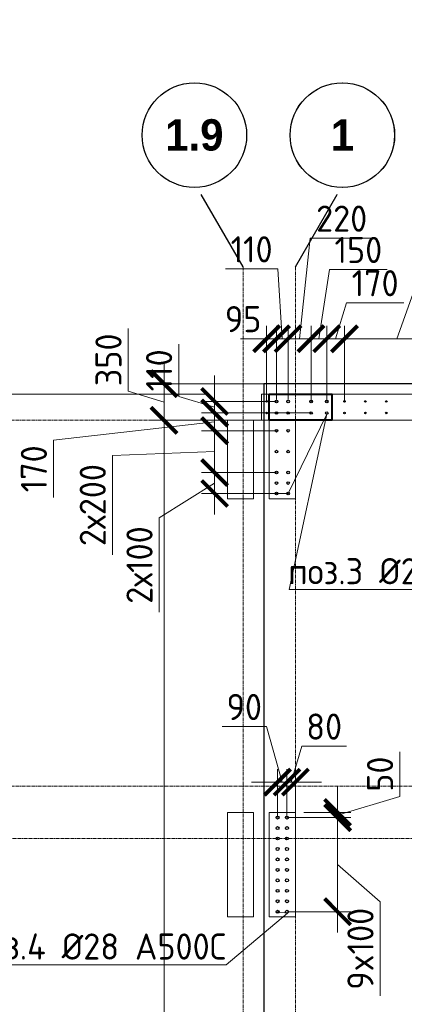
# Model space of a CAD drawing. Header units: millimetres. Extents: x -56135 to 1694203, y -446411 to -23139.
# Tile 269 of 311: x 958121 to 961801, y -67056 to -57638. Entities that reach past the tile are written whole.
import ezdxf
from ezdxf import colors
from ezdxf.entities.mleader import LeaderData, LeaderLine
from ezdxf.math import Vec2, Vec3

# ---------------------------------------------------------------- set-up
doc = ezdxf.new("R2010")
doc.units = ezdxf.units.MM
for name, pattern in [('01 Штриховая _4 мм_', [6, 3.5, -2.5]), ('______5', [1100, 800, -100, 100, -100]), ('HIDDEN2', [4.7625, 3.175, -1.5875]), ('осевая', [50.8, 31.75, -6.35, 6.35, -6.35])]:
    doc.linetypes.add(name, pattern=pattern)
for name, color, linetype, lineweight in [('0 Фундамент', 5, 'Continuous', 30), ('1 Стены', 3, 'Continuous', 30), ('Оси', 40, '______5', 18), ('подоснова', 151, 'Continuous', 5), ('РАЗМЕРЫ', 1, 'Continuous', 9), ('СТЕНЫ', 3, 'Continuous', 30)]:
    doc.layers.add(name, color=color, linetype=linetype, lineweight=lineweight)
doc.styles.add('Century Gothic', font='GOTHIC.TTF')
doc.styles.add('GOST-2.304_Type-B', font='GOST_Common.ttf')
doc.dimstyles.new('СПДС', dxfattribs={"dimscale": 100, "dimtxt": 2.5, "dimasz": 2.5, "dimexe": 1.25, "dimexo": 0, "dimtad": 1, "dimdec": 0, "dimtxsty": 'GOST-2.304_Type-B', "dimblk": 'ARCHTICK', "dimcen": 2.5, "dimdle": 2, "dimadec": 0, "dimazin": 2, "dimtfac": 0.75, "dimtdec": 0, "dimtmove": 1, "dimatfit": 3, "dimfxl": 1, "dimtolj": 1, "dimarcsym": 1})

# ---------------------------------------------------------------- blocks, each defined once
blk = doc.blocks.new('NSY101')
at = {"color": 0, "linetype": 'ByBlock', "lineweight": -2}
blk.add_circle((0, 0), 50, dxfattribs=at)
blk = doc.blocks.new('оси 2.2-2.3')
at = {"layer": 'Оси', "color": 16, "linetype": '______5', "lineweight": 0, "transparency": 33554687}
for p, q in [((473954.9, -105027.5), (473518.8, -104272.1)), ((474454.9, -105027.5), (474891.1, -104272.1))]:
    blk.add_line(p, q, dxfattribs=at)
at = {"layer": 'Оси', "color": 16, "linetype": 'осевая', "lineweight": 0, "transparency": 33554687}
for p, q in [((473954.9, -105027.5), (473954.9, -134138.1)), ((474454.9, -105027.5), (474454.9, -134138.1)), ((468076.3, -106495.4), (524372.9, -106495.4)), ((468076.3, -109995.4), (524372.9, -109995.4)), ((468653.8, -110495.4), (523696.4, -110495.4))]:
    blk.add_line(p, q, dxfattribs=at)
at = {"layer": 'Оси', "color": 16, "linetype": 'Continuous', "lineweight": 25, "transparency": 33554687, "xscale": 9.999999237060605, "yscale": 9.999999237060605, "zscale": 9.999999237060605}
for p in [(473488.8, -103767.9), (474904.4, -103767.9)]:
    blk.add_blockref('NSY101', p, dxfattribs=at)
at = {"layer": 'Оси', "color": 16, "linetype": 'Continuous', "lineweight": 25, "transparency": 33554687, "char_height": 300, "attachment_point": 5, "style": 'Century Gothic'}
for s, insert, width in [('\\A1;{\\fCentury Gothic|i0|b1;\\H300.000000;\\W1.000000;\\C16;1.9}\\P', (473488.8, -103767.9), 735), ('\\A1;{\\fCentury Gothic|i0|b1;\\H300.000000;\\W1.000000;\\C16;1}\\P', (474904.4, -103767.9), 385)]:
    blk.add_mtext(s, dxfattribs=dict(at, insert=insert, width=width))
blk = doc.blocks.new('_ArchTick')
at = {"color": 0, "linetype": 'ByBlock', "const_width": 0.15}
blk.add_lwpolyline([(-0.5, -0.5), (0.5, 0.5)], dxfattribs=at)
blk = doc.blocks.new('*D1770')
at = {"layer": 'DEFPOINTS', "color": 0, "transparency": 16777216}
for p in [(959501.7, -61470), (960758.3, -61470), (960826.5, -83370)]:
    blk.add_point(p, dxfattribs=at)
at = {"layer": 'РАЗМЕРЫ', "color": 0, "lineweight": -2, "transparency": 16777216}
for p, q in [((959501.7, -83570), (959501.7, -61270)), ((960758.3, -61470), (959376.7, -61470)), ((960826.5, -83370), (959376.7, -83370))]:
    blk.add_line(p, q, dxfattribs=at)
at = {"layer": 'РАЗМЕРЫ', "color": 0, "lineweight": -2, "transparency": 16777216, "xscale": 250, "yscale": 250, "zscale": 250}
for p, rotation in [((959501.7, -61470), 90), ((959501.7, -83370), 270)]:
    blk.add_blockref('_ArchTick', p, dxfattribs=dict(at, rotation=rotation))
at = {"layer": 'РАЗМЕРЫ', "color": 0, "transparency": 16777216, "insert": (959314.2, -72420), "char_height": 250, "attachment_point": 5, "rotation": 90, "style": 'GOST-2.304_Type-B'}
blk.add_mtext('\\A1;21900', dxfattribs=at)
blk = doc.blocks.new('*D1771')
at = {"layer": 'DEFPOINTS', "color": 0, "transparency": 16777216}
for p in [(959501.7, -61120), (960575, -61120), (960758.3, -61470)]:
    blk.add_point(p, dxfattribs=at)
at = {"layer": 'РАЗМЕРЫ', "color": 0, "lineweight": -2, "transparency": 16777216}
for p, q in [((959158, -61191.9), (959158, -60591.9)), ((959501.7, -61670), (959501.7, -60920)), ((959501.7, -61295), (959158, -61191.9)), ((960575, -61120), (959376.7, -61120)), ((960758.3, -61470), (959376.7, -61470))]:
    blk.add_line(p, q, dxfattribs=at)
at = {"layer": 'РАЗМЕРЫ', "color": 0, "lineweight": -2, "transparency": 16777216, "xscale": 250, "yscale": 250, "zscale": 250}
for p, rotation in [((959501.7, -61120), 90), ((959501.7, -61470), 270)]:
    blk.add_blockref('_ArchTick', p, dxfattribs=dict(at, rotation=rotation))
at = {"layer": 'РАЗМЕРЫ', "color": 0, "transparency": 16777216, "insert": (958970.5, -60891.9), "char_height": 250, "attachment_point": 5, "rotation": 90, "style": 'GOST-2.304_Type-B'}
blk.add_mtext('\\A1;350', dxfattribs=at)
blk = doc.blocks.new('стены тп')
at = {"layer": '1 Стены', "color": 252, "linetype": 'HIDDEN2', "lineweight": 0, "true_color": 0x939598}
for p, q in [((909390.6, -187275.6), (862265.6, -187275.6)), ((862265.6, -187525.6), (862265.6, -187275.6)), ((862265.6, -187525.6), (862340.6, -187525.6)), ((862340.6, -187525.6), (862340.6, -188275.6)), ((862590.6, -188275.6), (862590.6, -187525.6)), ((862590.6, -187525.6), (889390.4, -187525.6)), ((862340.6, -188275.6), (862590.6, -188275.6)), ((862590.6, -191275.6), (862340.6, -191275.6)), ((862340.6, -191275.6), (862340.6, -192275.6)), ((862590.6, -192275.6), (862590.6, -191275.6)), ((862340.6, -192275.6), (862590.6, -192275.6))]:
    blk.add_line(p, q, dxfattribs=at)
blk = doc.blocks.new('*D1633')
at = {"layer": 'DEFPOINTS', "color": 0, "transparency": 16777216}
for p in [(960688.4, -60689.9), (960688.4, -61270, -360), (960908, -61289.9)]:
    blk.add_point(p, dxfattribs=at)
at = {"layer": 'РАЗМЕРЫ', "color": 0, "lineweight": -2, "transparency": 16777216}
for p, q in [((960798.2, -60689.9), (960901.3, -59728.8)), ((960901.3, -59728.8), (961501.3, -59728.8)), ((960688.4, -61270), (960688.4, -60564.9)), ((960908, -61289.9), (960908, -60564.9)), ((961108, -60689.9), (960488.4, -60689.9))]:
    blk.add_line(p, q, dxfattribs=at)
at = {"layer": 'РАЗМЕРЫ', "color": 0, "lineweight": -2, "transparency": 16777216, "xscale": 250, "yscale": 250, "zscale": 250, "rotation": 180}
blk.add_blockref('_ArchTick', (960688.4, -60689.9), dxfattribs=at)
at = {"layer": 'РАЗМЕРЫ', "color": 0, "lineweight": -2, "transparency": 16777216, "xscale": 250, "yscale": 250, "zscale": 250}
blk.add_blockref('_ArchTick', (960908, -60689.9), dxfattribs=at)
at = {"layer": 'РАЗМЕРЫ', "color": 0, "transparency": 16777216, "insert": (961201.3, -59541.3), "char_height": 250, "attachment_point": 5, "style": 'GOST-2.304_Type-B'}
blk.add_mtext('\\A1;220', dxfattribs=at)
blk = doc.blocks.new('*D1634')
at = {"layer": 'DEFPOINTS', "color": 0, "transparency": 16777216}
for p in [(960577.9, -60689.9), (960577.9, -61270, -360), (960688.4, -61270, -360)]:
    blk.add_point(p, dxfattribs=at)
at = {"layer": 'РАЗМЕРЫ', "color": 0, "lineweight": -2, "transparency": 16777216}
for p, q in [((960589.8, -60022.1), (960089.8, -60022.1)), ((960633.2, -60689.9), (960589.8, -60022.1)), ((960577.9, -61270), (960577.9, -60564.9)), ((960688.4, -61270), (960688.4, -60564.9)), ((960577.9, -60689.9), (960327.9, -60689.9)), ((960688.4, -60689.9), (960577.9, -60689.9)), ((960688.4, -60689.9), (960577.9, -60689.9)), ((960688.4, -60689.9), (960938.4, -60689.9))]:
    blk.add_line(p, q, dxfattribs=at)
at = {"layer": 'РАЗМЕРЫ', "color": 0, "lineweight": -2, "transparency": 16777216, "xscale": 250, "yscale": 250, "zscale": 250}
blk.add_blockref('_ArchTick', (960577.9, -60689.9), dxfattribs=at)
at = {"layer": 'РАЗМЕРЫ', "color": 0, "lineweight": -2, "transparency": 16777216, "xscale": 250, "yscale": 250, "zscale": 250, "rotation": 180}
blk.add_blockref('_ArchTick', (960688.4, -60689.9), dxfattribs=at)
at = {"layer": 'РАЗМЕРЫ', "color": 0, "transparency": 16777216, "insert": (960339.8, -59834.6), "char_height": 250, "attachment_point": 5, "style": 'GOST-2.304_Type-B'}
blk.add_mtext('\\A1;110', dxfattribs=at)
blk = doc.blocks.new('*D1948')
at = {"layer": 'DEFPOINTS', "color": 0, "transparency": 16777216}
for p in [(960483.4, -60689.9), (960483.4, -61289.1), (960577.9, -61270, -360)]:
    blk.add_point(p, dxfattribs=at)
at = {"layer": 'РАЗМЕРЫ', "color": 0, "lineweight": -2, "transparency": 16777216}
for p, q in [((960483.4, -61289.1), (960483.4, -60564.9)), ((960577.9, -61270), (960577.9, -60564.9)), ((960483.4, -60689.9), (960233.4, -60689.9)), ((960577.9, -60689.9), (960483.4, -60689.9)), ((960577.9, -60689.9), (960827.9, -60689.9))]:
    blk.add_line(p, q, dxfattribs=at)
at = {"layer": 'РАЗМЕРЫ', "color": 0, "lineweight": -2, "transparency": 16777216, "xscale": 250, "yscale": 250, "zscale": 250}
blk.add_blockref('_ArchTick', (960483.4, -60689.9), dxfattribs=at)
at = {"layer": 'РАЗМЕРЫ', "color": 0, "lineweight": -2, "transparency": 16777216, "xscale": 250, "yscale": 250, "zscale": 250, "rotation": 180}
blk.add_blockref('_ArchTick', (960577.9, -60689.9), dxfattribs=at)
at = {"layer": 'РАЗМЕРЫ', "color": 0, "transparency": 16777216, "insert": (960258.2, -60502.4), "char_height": 250, "attachment_point": 5, "style": 'GOST-2.304_Type-B'}
blk.add_mtext('\\A1;95', dxfattribs=at)
blk = doc.blocks.new('*D1628')
at = {"layer": 'DEFPOINTS', "color": 0, "transparency": 16777216}
for p in [(960683.2, -65270), (961162.4, -65270), (960683.2, -66170)]:
    blk.add_point(p, dxfattribs=at)
at = {"layer": 'РАЗМЕРЫ', "color": 0, "lineweight": -2, "transparency": 16777216}
for p, q in [((961162.4, -66370), (961162.4, -65070)), ((960683.2, -65270), (961287.4, -65270)), ((961162.4, -65720), (961568.7, -66074.7)), ((961568.7, -66074.7), (961568.7, -66974.7)), ((960683.2, -66170), (961287.4, -66170))]:
    blk.add_line(p, q, dxfattribs=at)
at = {"layer": 'РАЗМЕРЫ', "color": 0, "lineweight": -2, "transparency": 16777216, "xscale": 250, "yscale": 250, "zscale": 250}
for p, rotation in [((961162.4, -65270), 90), ((961162.4, -66170), 270)]:
    blk.add_blockref('_ArchTick', p, dxfattribs=dict(at, rotation=rotation))
at = {"layer": 'РАЗМЕРЫ', "color": 0, "transparency": 16777216, "insert": (961381.2, -66524.7), "char_height": 250, "attachment_point": 5, "rotation": 90, "style": 'GOST-2.304_Type-B'}
blk.add_mtext('\\A1;9x100', dxfattribs=at)
blk = doc.blocks.new('*D1629')
at = {"layer": 'DEFPOINTS', "color": 0, "transparency": 16777216}
for p in [(960838.1, -65220), (961162.4, -65220), (960838.1, -65270)]:
    blk.add_point(p, dxfattribs=at)
at = {"layer": 'РАЗМЕРЫ', "color": 0, "lineweight": -2, "transparency": 16777216}
for p, q in [((961756.2, -65066.9), (961756.2, -64641.9)), ((961162.4, -65220), (961162.4, -64970)), ((961162.4, -65245), (961756.2, -65066.9)), ((960838.1, -65220), (961287.4, -65220)), ((961162.4, -65270), (961162.4, -65220)), ((961162.4, -65270), (961162.4, -65220)), ((960838.1, -65270), (961287.4, -65270)), ((961162.4, -65270), (961162.4, -65520))]:
    blk.add_line(p, q, dxfattribs=at)
at = {"layer": 'РАЗМЕРЫ', "color": 0, "lineweight": -2, "transparency": 16777216, "xscale": 250, "yscale": 250, "zscale": 250}
for p, rotation in [((961162.4, -65220), 270), ((961162.4, -65270), 90)]:
    blk.add_blockref('_ArchTick', p, dxfattribs=dict(at, rotation=rotation))
at = {"layer": 'РАЗМЕРЫ', "color": 0, "transparency": 16777216, "insert": (961568.7, -64854.4), "char_height": 250, "attachment_point": 5, "rotation": 90, "style": 'GOST-2.304_Type-B'}
blk.add_mtext('\\A1;50', dxfattribs=at)
blk = doc.blocks.new('*D1630')
at = {"layer": 'DEFPOINTS', "color": 0, "transparency": 16777216}
for p in [(960678.2, -64930.8), (960758.2, -65241.6), (960678.2, -65270)]:
    blk.add_point(p, dxfattribs=at)
at = {"layer": 'РАЗМЕРЫ', "color": 0, "lineweight": -2, "transparency": 16777216}
for p, q in [((960718.2, -64930.8), (960821.3, -64587.1)), ((960821.3, -64587.1), (961246.3, -64587.1)), ((960678.2, -65270), (960678.2, -64805.8)), ((960758.2, -65241.6), (960758.2, -64805.8)), ((960678.2, -64930.8), (960428.2, -64930.8)), ((960758.2, -64930.8), (960678.2, -64930.8)), ((960758.2, -64930.8), (960678.2, -64930.8)), ((960758.2, -64930.8), (961008.2, -64930.8))]:
    blk.add_line(p, q, dxfattribs=at)
at = {"layer": 'РАЗМЕРЫ', "color": 0, "lineweight": -2, "transparency": 16777216, "xscale": 250, "yscale": 250, "zscale": 250}
blk.add_blockref('_ArchTick', (960678.2, -64930.8), dxfattribs=at)
at = {"layer": 'РАЗМЕРЫ', "color": 0, "lineweight": -2, "transparency": 16777216, "xscale": 250, "yscale": 250, "zscale": 250, "rotation": 180}
blk.add_blockref('_ArchTick', (960758.2, -64930.8), dxfattribs=at)
at = {"layer": 'РАЗМЕРЫ', "color": 0, "transparency": 16777216, "insert": (961033.8, -64399.6), "char_height": 250, "attachment_point": 5, "style": 'GOST-2.304_Type-B'}
blk.add_mtext('\\A1;80', dxfattribs=at)
blk = doc.blocks.new('*D1631')
at = {"layer": 'DEFPOINTS', "color": 0, "transparency": 16777216}
for p in [(960588.2, -64930.8), (960678.2, -65220), (960588.2, -65270)]:
    blk.add_point(p, dxfattribs=at)
at = {"layer": 'РАЗМЕРЫ', "color": 0, "lineweight": -2, "transparency": 16777216}
for p, q in [((960481.8, -64399.6), (960056.8, -64399.6)), ((960633.2, -64930.8), (960481.8, -64399.6)), ((960588.2, -65270), (960588.2, -64805.8)), ((960678.2, -65220), (960678.2, -64805.8)), ((960588.2, -64930.8), (960338.2, -64930.8)), ((960678.2, -64930.8), (960588.2, -64930.8)), ((960678.2, -64930.8), (960588.2, -64930.8)), ((960678.2, -64930.8), (960928.2, -64930.8))]:
    blk.add_line(p, q, dxfattribs=at)
at = {"layer": 'РАЗМЕРЫ', "color": 0, "lineweight": -2, "transparency": 16777216, "xscale": 250, "yscale": 250, "zscale": 250}
blk.add_blockref('_ArchTick', (960588.2, -64930.8), dxfattribs=at)
at = {"layer": 'РАЗМЕРЫ', "color": 0, "lineweight": -2, "transparency": 16777216, "xscale": 250, "yscale": 250, "zscale": 250, "rotation": 180}
blk.add_blockref('_ArchTick', (960678.2, -64930.8), dxfattribs=at)
at = {"layer": 'РАЗМЕРЫ', "color": 0, "transparency": 16777216, "insert": (960269.3, -64212.1), "char_height": 250, "attachment_point": 5, "style": 'GOST-2.304_Type-B'}
blk.add_mtext('\\A1;90', dxfattribs=at)
blk = doc.blocks.new('_None')
blk = doc.blocks.new('*D1989')
at = {"layer": 'DEFPOINTS', "color": 0, "transparency": 16777216}
for p in [(961228.3, -60689.9), (961228.3, -61289.4, -720), (964828.1, -61289.6, -720)]:
    blk.add_point(p, dxfattribs=at)
at = {"layer": 'РАЗМЕРЫ', "color": 0, "lineweight": -2, "transparency": 16777216}
for p, q in [((961228.3, -61289.4), (961228.3, -60564.9)), ((964828.1, -61289.6), (964828.1, -60564.9)), ((965028.1, -60689.9), (961028.3, -60689.9))]:
    blk.add_line(p, q, dxfattribs=at)
at = {"layer": 'РАЗМЕРЫ', "color": 0, "lineweight": -2, "transparency": 16777216, "xscale": 250, "yscale": 250, "zscale": 250, "rotation": 180}
blk.add_blockref('_ArchTick', (961228.3, -60689.9), dxfattribs=at)
at = {"layer": 'РАЗМЕРЫ', "color": 0, "lineweight": -2, "transparency": 16777216, "xscale": 250, "yscale": 250, "zscale": 250}
blk.add_blockref('_ArchTick', (964828.1, -60689.9), dxfattribs=at)
at = {"layer": 'РАЗМЕРЫ', "color": 0, "transparency": 16777216, "insert": (963028.2, -60502.4), "char_height": 250, "attachment_point": 5, "style": 'GOST-2.304_Type-B'}
blk.add_mtext('\\A1;18х200', dxfattribs=at)
blk = doc.blocks.new('*D1990')
at = {"layer": 'DEFPOINTS', "color": 0, "transparency": 16777216}
for p in [(961058.3, -60689.9), (960908, -61289.9), (961058.3, -61289.6)]:
    blk.add_point(p, dxfattribs=at)
at = {"layer": 'РАЗМЕРЫ', "color": 0, "lineweight": -2, "transparency": 16777216}
for p, q in [((960983.1, -60689.9), (961086.3, -60028.1)), ((961086.3, -60028.1), (961636.3, -60028.1)), ((960908, -61289.9), (960908, -60564.9)), ((961058.3, -61289.6), (961058.3, -60564.9)), ((960708, -60689.9), (961258.3, -60689.9))]:
    blk.add_line(p, q, dxfattribs=at)
at = {"layer": 'РАЗМЕРЫ', "color": 0, "lineweight": -2, "transparency": 16777216, "xscale": 250, "yscale": 250, "zscale": 250, "rotation": 180}
blk.add_blockref('_ArchTick', (960908, -60689.9), dxfattribs=at)
at = {"layer": 'РАЗМЕРЫ', "color": 0, "lineweight": -2, "transparency": 16777216, "xscale": 250, "yscale": 250, "zscale": 250}
blk.add_blockref('_ArchTick', (961058.3, -60689.9), dxfattribs=at)
at = {"layer": 'РАЗМЕРЫ', "color": 0, "transparency": 16777216, "insert": (961361.3, -59840.6), "char_height": 250, "attachment_point": 5, "style": 'GOST-2.304_Type-B'}
blk.add_mtext('\\A1;150', dxfattribs=at)
blk = doc.blocks.new('*D1991')
at = {"layer": 'DEFPOINTS', "color": 0, "transparency": 16777216}
for p in [(961228.3, -60689.9), (961228.3, -60988.8), (961058.3, -61289.6)]:
    blk.add_point(p, dxfattribs=at)
at = {"layer": 'РАЗМЕРЫ', "color": 0, "lineweight": -2, "transparency": 16777216}
for p, q in [((961143.3, -60689.9), (961246.4, -60346.1)), ((961246.4, -60346.1), (961796.4, -60346.1)), ((961058.3, -61289.6), (961058.3, -60564.9)), ((961228.3, -60988.8), (961228.3, -60564.9)), ((960858.3, -60689.9), (961428.3, -60689.9))]:
    blk.add_line(p, q, dxfattribs=at)
at = {"layer": 'РАЗМЕРЫ', "color": 0, "lineweight": -2, "transparency": 16777216, "xscale": 250, "yscale": 250, "zscale": 250, "rotation": 180}
blk.add_blockref('_ArchTick', (961058.3, -60689.9), dxfattribs=at)
at = {"layer": 'РАЗМЕРЫ', "color": 0, "lineweight": -2, "transparency": 16777216, "xscale": 250, "yscale": 250, "zscale": 250}
blk.add_blockref('_ArchTick', (961228.3, -60689.9), dxfattribs=at)
at = {"layer": 'РАЗМЕРЫ', "color": 0, "transparency": 16777216, "insert": (961521.4, -60158.6), "char_height": 250, "attachment_point": 5, "style": 'GOST-2.304_Type-B'}
blk.add_mtext('\\A1;170', dxfattribs=at)
blk = doc.blocks.new('*D1614')
at = {"layer": 'DEFPOINTS', "color": 0, "transparency": 16777216}
for p in [(959986, -61969.6), (960578, -61969.6, -360), (960578, -62170)]:
    blk.add_point(p, dxfattribs=at)
at = {"layer": 'РАЗМЕРЫ', "color": 0, "lineweight": -2, "transparency": 16777216}
for p, q in [((959986, -62370), (959986, -61769.6)), ((960578, -61969.6), (959861, -61969.6)), ((959986, -62069.8), (959454.8, -62404.3)), ((960578, -62170), (959861, -62170)), ((959454.8, -62404.3), (959454.8, -63304.3))]:
    blk.add_line(p, q, dxfattribs=at)
at = {"layer": 'РАЗМЕРЫ', "color": 0, "lineweight": -2, "transparency": 16777216, "xscale": 250, "yscale": 250, "zscale": 250}
for p, rotation in [((959986, -61969.6), 90), ((959986, -62170), 270)]:
    blk.add_blockref('_ArchTick', p, dxfattribs=dict(at, rotation=rotation))
at = {"layer": 'РАЗМЕРЫ', "color": 0, "transparency": 16777216, "insert": (959267.3, -62854.3), "char_height": 250, "attachment_point": 5, "rotation": 90, "style": 'GOST-2.304_Type-B'}
blk.add_mtext('\\A1;2х100', dxfattribs=at)
blk = doc.blocks.new('*D1992')
at = {"layer": 'DEFPOINTS', "color": 0, "transparency": 16777216}
for p in [(959986, -61569.6), (960578, -61569.6, -360), (960578, -61969.6, -360)]:
    blk.add_point(p, dxfattribs=at)
at = {"layer": 'РАЗМЕРЫ', "color": 0, "lineweight": -2, "transparency": 16777216}
for p, q in [((959986, -62169.6), (959986, -61369.6)), ((960578, -61569.6), (959861, -61569.6)), ((959986, -61769.6), (959007.5, -61805.9)), ((959007.5, -61805.9), (959007.5, -62755.9)), ((960578, -61969.6), (959861, -61969.6))]:
    blk.add_line(p, q, dxfattribs=at)
at = {"layer": 'РАЗМЕРЫ', "color": 0, "lineweight": -2, "transparency": 16777216, "xscale": 250, "yscale": 250, "zscale": 250}
for p, rotation in [((959986, -61569.6), 90), ((959986, -61969.6), 270)]:
    blk.add_blockref('_ArchTick', p, dxfattribs=dict(at, rotation=rotation))
at = {"layer": 'РАЗМЕРЫ', "color": 0, "transparency": 16777216, "insert": (958820, -62280.9), "char_height": 250, "attachment_point": 5, "rotation": 90, "style": 'GOST-2.304_Type-B'}
blk.add_mtext('\\A1;2х200', dxfattribs=at)
blk = doc.blocks.new('*D1993')
at = {"layer": 'DEFPOINTS', "color": 0, "transparency": 16777216}
for p in [(959986, -61400), (960908.3, -61400), (960578, -61569.6, -360)]:
    blk.add_point(p, dxfattribs=at)
at = {"layer": 'РАЗМЕРЫ', "color": 0, "lineweight": -2, "transparency": 16777216}
for p, q in [((959986, -61769.6), (959986, -61200)), ((960908.3, -61400), (959861, -61400)), ((959986, -61484.8), (958444.2, -61659.2)), ((960578, -61569.6), (959861, -61569.6)), ((958444.2, -61659.2), (958444.2, -62209.2))]:
    blk.add_line(p, q, dxfattribs=at)
at = {"layer": 'РАЗМЕРЫ', "color": 0, "lineweight": -2, "transparency": 16777216, "xscale": 250, "yscale": 250, "zscale": 250}
for p, rotation in [((959986, -61400), 90), ((959986, -61569.6), 270)]:
    blk.add_blockref('_ArchTick', p, dxfattribs=dict(at, rotation=rotation))
at = {"layer": 'РАЗМЕРЫ', "color": 0, "transparency": 16777216, "insert": (958256.7, -61934.2), "char_height": 250, "attachment_point": 5, "rotation": 90, "style": 'GOST-2.304_Type-B'}
blk.add_mtext('\\A1;170', dxfattribs=at)
blk = doc.blocks.new('*D1994')
at = {"layer": 'DEFPOINTS', "color": 0, "transparency": 16777216}
for p in [(959986, -61290), (960578, -61290), (960908.3, -61400)]:
    blk.add_point(p, dxfattribs=at)
at = {"layer": 'РАЗМЕРЫ', "color": 0, "lineweight": -2, "transparency": 16777216}
for p, q in [((959642.3, -61241.9), (959642.3, -60741.9)), ((959986, -61290), (959986, -61040)), ((959986, -61345), (959642.3, -61241.9)), ((960578, -61290), (959861, -61290)), ((959986, -61400), (959986, -61290)), ((959986, -61400), (959986, -61290)), ((960908.3, -61400), (959861, -61400)), ((959986, -61400), (959986, -61650))]:
    blk.add_line(p, q, dxfattribs=at)
at = {"layer": 'РАЗМЕРЫ', "color": 0, "lineweight": -2, "transparency": 16777216, "xscale": 250, "yscale": 250, "zscale": 250}
for p, rotation in [((959986, -61290), 270), ((959986, -61400), 90)]:
    blk.add_blockref('_ArchTick', p, dxfattribs=dict(at, rotation=rotation))
at = {"layer": 'РАЗМЕРЫ', "color": 0, "transparency": 16777216, "insert": (959454.8, -60991.9), "char_height": 250, "attachment_point": 5, "rotation": 90, "style": 'GOST-2.304_Type-B'}
blk.add_mtext('\\A1;110', dxfattribs=at)
blk = doc.blocks.new('стены  тп')
at = {"layer": 'СТЕНЫ', "color": 251, "linetype": '01 Штриховая _4 мм_', "lineweight": 0, "true_color": 0x636466}
for p, q in [((589762.3, -316375.7, 3100), (542387.3, -316375.7, 3100)), ((542387.3, -316625.7, 3100), (542387.3, -316375.7, 3100)), ((542387.3, -316625.7, 3100), (542462.3, -316625.7, 3100)), ((542462.3, -316625.7, 3100), (542462.3, -317375.7, 3100)), ((542712.3, -317375.7, 3100), (542712.3, -316625.7, 3100)), ((542712.3, -316625.7, 3100), (569512.1, -316625.7, 3100)), ((542462.3, -317375.7, 3100), (542712.3, -317375.7, 3100)), ((542712.3, -320375.7, 3100), (542462.3, -320375.7, 3100)), ((542462.3, -320375.7, 3100), (542462.3, -321375.7, 3100)), ((542712.3, -321375.7, 3100), (542712.3, -320375.7, 3100)), ((542462.3, -321375.7, 3100), (542712.3, -321375.7, 3100))]:
    blk.add_line(p, q, dxfattribs=at)
blk = doc.blocks.new('прпрп')
at = {"color": 1, "lineweight": 40}
blk.add_lwpolyline([(960508, -61220), (961108, -61220), (961108, -61470), (960508, -61470)], close=True, dxfattribs=at)
at = {"layer": '0 Фундамент'}
blk.add_lwpolyline([(960458, -61120), (960458, -85300), (967808, -85300), (967808, -85300), (980308, -85300), (980308, -85300), (982658, -85300), (982658, -85300), (1008108, -85300), (1008108, -81220), (1009588, -81220), (1009588, -72620), (1008108, -72620), (1008108, -61120), (960458, -61120)], dxfattribs=at)
at = {"layer": '1 Стены', "color": 252, "lineweight": 0, "true_color": 0x939598}
for p, q in [((959733.2, -61220), (957883.2, -61220)), ((959933.2, -61220), (959733.2, -61220)), ((960108.2, -61470), (960108.2, -62220)), ((960358.2, -61470), (987558, -61470)), ((960358.2, -62220), (960358.2, -61470)), ((960108.2, -62220), (960358.2, -62220)), ((960358.2, -65220), (960108.2, -65220)), ((960108.2, -65220), (960108.2, -66220)), ((960358.2, -66220), (960358.2, -65220)), ((960108.2, -66220), (960358.2, -66220))]:
    blk.add_line(p, q, dxfattribs=at)
at = {"layer": 'Оси', "color": 16, "linetype": '______5', "lineweight": 25, "transparency": 33554687}
for p, q in [((960258.2, -60002.1), (959822, -59246.7)), ((960758.2, -60002.1), (961194.3, -59246.7))]:
    blk.add_line(p, q, dxfattribs=at)
at = {"layer": 'РАЗМЕРЫ', "color": 8, "linetype": 'Continuous', "lineweight": 30}
for centre in [(960483.2, -61289.4), (960483.4, -61289.1), (961228.1, -61289.6, -720), (961228.3, -61289.4, -720), (961428.1, -61289.6, -720), (961428.3, -61289.4, -720), (961628.1, -61289.6, -720), (961628.3, -61289.4, -720), (960483.4, -61399.5), (961228.3, -61399.7, -720), (961428.3, -61399.7, -720), (961628.3, -61399.7, -720)]:
    blk.add_circle(centre, 7, dxfattribs=at)
at = {"layer": 'РАЗМЕРЫ', "color": 1, "linetype": 'Continuous', "lineweight": 30}
for centre in [(960578, -61290), (960688.4, -61290), (960908, -61289.9), (960908.3, -61289.6), (961058, -61289.9), (961058.3, -61289.6), (960578, -61400), (960688.4, -61400), (960908.3, -61400), (961058.3, -61400), (960578, -61569.6, -360), (960688.4, -61569.6, -360), (960578, -61769.6, -360), (960688.4, -61769.6, -360), (960578, -61969.6, -360), (960688.4, -61969.6, -360), (960578, -62070), (960688.3, -62070), (960578, -62170), (960688.3, -62170)]:
    blk.add_circle(centre, 12.5, dxfattribs=at)
at = {"layer": 'РАЗМЕРЫ', "color": 5, "linetype": 'Continuous', "lineweight": 30}
for centre in [(960588.2, -65270), (960678.2, -65270), (960588.2, -65370), (960678.2, -65370), (960588.2, -65470), (960678.2, -65470), (960588.2, -65570), (960678.2, -65570), (960588.2, -65670), (960678.2, -65670), (960588.2, -65770), (960678.2, -65770), (960588.2, -65870), (960678.2, -65870), (960588.2, -65970), (960678.2, -65970), (960588.2, -66070), (960678.2, -66070), (960588.2, -66170), (960678.2, -66170)]:
    blk.add_circle(centre, 14, dxfattribs=at)
at = {"layer": 'Оси', "color": 16, "linetype": 'Continuous', "lineweight": 25, "transparency": 33554687, "xscale": 9.999999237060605, "yscale": 9.999999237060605, "zscale": 9.999999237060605}
for p in [(959792, -58742.5), (961207.6, -58742.6)]:
    blk.add_blockref('NSY101', p, dxfattribs=at)
at = {"layer": 'РАЗМЕРЫ', "color": 1}
for name, p in [('оси 2.2-2.3', (486303.3, 45025.4)), ('стены тп', (98167.6, 126055.6))]:
    blk.add_blockref(name, p, dxfattribs=at)
at = {"layer": 'РАЗМЕРЫ'}
blk.add_blockref('стены  тп', (418045.9, 255155.8, -3100), dxfattribs=at)
at = {"layer": 'Оси', "color": 16, "linetype": 'Continuous', "lineweight": 25, "transparency": 33554687, "char_height": 300, "attachment_point": 5, "style": 'Century Gothic'}
for s, insert, width in [('\\A1;{\\fCentury Gothic|i0|b1;\\H300.000000;\\W1.000000;\\C16;1.9}\\P', (959792, -58742.5), 735), ('\\A1;{\\fCentury Gothic|i0|b1;\\H300.000000;\\W1.000000;\\C16;1}\\P', (961207.6, -58742.6), 385)]:
    blk.add_mtext(s, dxfattribs=dict(at, insert=insert, width=width))
at = {"layer": 'РАЗМЕРЫ', "color": 1}
for base, p1, p2, picture, middle in [((960688.4, -60689.9), (960908, -61289.9), (960688.4, -61270, -360), '*D1633', (960963.8, -59728.8)), ((960577.9269, -60689.8592), (960688.4131, -61269.9801, -360), (960577.9269, -61269.9801, -360), '*D1634', (960527.3121, -60022.1379)), ((961058.3, -60689.9), (960908, -61289.9), (961058.3, -61289.6), '*D1990', (961148.8, -60028.1)), ((960483.4153, -60689.8592), (960577.9269, -61269.9801, -360), (960483.4153, -61289.1428), '*D1948', (960258.17, -60689.8592)), ((960588.2, -64930.8), (960678.2, -65220), (960588.2, -65270), '*D1631', (960419.3, -64399.6))]:
    dim = blk.add_linear_dim(base=base, p1=p1, p2=p2, dimstyle='СПДС', dxfattribs=at)
    dim.commit()
    dim.dimension.update_dxf_attribs({"geometry": picture, "text_midpoint": middle, "dimtype": 128})
for base, p1, p2, picture, middle in [((961228.3, -60689.9), (961058.3, -61289.6), (961228.3, -60988.8), '*D1991', (961308.9, -60158.6)), ((960678.2, -64930.8), (960758.2, -65241.6), (960678.2, -65270), '*D1630', (960883.8, -64399.6))]:
    dim = blk.add_linear_dim(base=base, p1=p1, p2=p2, dimstyle='СПДС', dxfattribs=at)
    dim.commit()
    dim.dimension.update_dxf_attribs({"geometry": picture, "text_midpoint": middle})
dim = blk.add_linear_dim(base=(961228.3, -60689.9), p1=(964828.1, -61289.6, -720), p2=(961228.3, -61289.4, -720), text='18х200', dimstyle='СПДС', dxfattribs=at)
dim.commit()
dim.dimension.update_dxf_attribs({"geometry": '*D1989', "text_midpoint": (963028.2, -60502.4)})
for base, p1, p2, picture, middle in [((959501.7, -61120), (960758.3, -61470), (960575, -61120), '*D1771', (958970.5, -61129.4)), ((959986, -61290), (960908.3, -61400), (960578, -61290), '*D1994', (959454.8, -61179.4)), ((959501.7, -61470), (960826.5, -83370), (960758.3, -61470), '*D1770', (959314.2, -72420)), ((961162.4, -65220), (960838.1, -65270), (960838.1, -65220), '*D1629', (961568.7, -65004.4))]:
    dim = blk.add_linear_dim(base=base, p1=p1, p2=p2, angle=90, dimstyle='СПДС', dxfattribs=at)
    dim.commit()
    dim.dimension.update_dxf_attribs({"geometry": picture, "text_midpoint": middle})
dim = blk.add_linear_dim(base=(959986, -61400), p1=(960578, -61569.6, -360), p2=(960908.3, -61400), angle=90, dimstyle='СПДС', dxfattribs=at)
dim.commit()
dim.dimension.update_dxf_attribs({"geometry": '*D1993', "text_midpoint": (958444.2, -61721.7), "dimtype": 128})
for base, p1, p2, text, picture, middle in [((959986, -61569.6), (960578, -61969.6, -360), (960578, -61569.6, -360), '2х200', '*D1992', (959007.5, -61868.4)), ((959986, -61969.6), (960578, -62170), (960578, -61969.6, -360), '2х100', '*D1614', (959454.8, -62466.8)), ((961162.4, -65270), (960683.2, -66170), (960683.2, -65270), '9x100', '*D1628', (961568.7, -66137.2))]:
    dim = blk.add_linear_dim(base=base, p1=p1, p2=p2, angle=90, text=text, dimstyle='СПДС', dxfattribs=at)
    dim.commit()
    dim.dimension.update_dxf_attribs({"geometry": picture, "text_midpoint": middle, "dimtype": 128})
at = {"layer": 'подоснова', "color": 4, "ltscale": 0.3}
ml = blk.add_multileader_mtext('Standard', dxfattribs=at)
ml.set_content('{\\C2;поз.5 %%C12 А500С }', color=4, style='GOST-2.304_Type-B')
ml.set_leader_properties(color=256, linetype='ByLayer', lineweight=15)
ml.set_arrow_properties(name='NONE')
ml.build(insert=Vec2(0, 0))
ml.multileader.update_dxf_attribs({"text_left_attachment_type": 6, "text_right_attachment_type": 6, "dogleg_length": 0.1, "arrow_head_size": 18})
ctx = ml.context
ctx.base_point, ctx.char_height, ctx.arrow_head_size, ctx.landing_gap_size, ctx.plane_origin = Vec3(962706.2, -57950), 250, 18, 20, Vec3(973406.2, -59611.1)
ctx.left_attachment, ctx.right_attachment, ctx.text_align_type = 6, 6, 1
notes = []
notes.append((ctx, [(1, (1, 1, 0), (962706.1, -57950), (1, 0), 0.1, [(0, [(961728.2, -60689.9)], 0, [])])]))
ctx.mtext.insert, ctx.mtext.width, ctx.mtext.alignment, ctx.mtext.flow_direction = Vec3(963893.1, -57650), 4075.871, 2, 5
ml = blk.add_multileader_mtext('Standard', dxfattribs=at)
ml.set_content('{\\C2;поз.3 %%C25 А500С }', color=4, style='GOST-2.304_Type-B')
ml.set_leader_properties(color=256, linetype='ByLayer', lineweight=15)
ml.set_arrow_properties(name='NONE')
ml.build(insert=Vec2(0, 0))
ml.multileader.update_dxf_attribs({"text_left_attachment_type": 6, "text_right_attachment_type": 6, "dogleg_length": 0.1, "arrow_head_size": 18})
ctx = ml.context
ctx.base_point, ctx.char_height, ctx.arrow_head_size, ctx.landing_gap_size, ctx.plane_origin = Vec3(960697.8, -63088.2), 250, 18, 20, Vec3(965737.5, -63069.5)
ctx.left_attachment, ctx.right_attachment, ctx.text_align_type = 6, 6, 1
notes.append((ctx, [(1, (1, 1, 0), (960697.7, -63088.2), (1, 0), 0.1, [(2, [(960578, -62170), (960688.3, -62170), (961058.3, -61412.5)], 0, [])])]))
ctx.mtext.insert, ctx.mtext.width, ctx.mtext.alignment, ctx.mtext.flow_direction = Vec3(961909.7, -62788.2), 4075.871, 2, 5
ml = blk.add_multileader_mtext('Standard', dxfattribs=at)
ml.set_content('{\\C2;поз.4 %%C28 А500С }', color=4, style='GOST-2.304_Type-B')
ml.set_leader_properties(color=256, linetype='ByLayer', lineweight=15)
ml.set_arrow_properties(name='NONE')
ml.build(insert=Vec2(0, 0))
ml.multileader.update_dxf_attribs({"text_left_attachment_type": 6, "text_right_attachment_type": 6, "dogleg_length": 0.1, "arrow_head_size": 18})
ctx = ml.context
ctx.base_point, ctx.char_height, ctx.arrow_head_size, ctx.landing_gap_size, ctx.plane_origin = Vec3(957646.4, -66677.9, 360), 250, 18, 20, Vec3(965769.4, -66927.2, 360)
ctx.left_attachment, ctx.right_attachment, ctx.text_align_type = 6, 6, 1
notes.append((ctx, [(0, (1, 1, 0), (960095.2, -66677.9, 360), (-1, 0), 0.1, [(1, [(960583.2, -66170, 360), (960683.2, -66184, 360)], 0, [])])]))
ctx.mtext.insert, ctx.mtext.width, ctx.mtext.alignment, ctx.mtext.flow_direction = Vec3(958870.7, -66377.9, 360), 4075.871, 2, 5
for ctx, leaders in notes:
    for number, flags, end, landing, length, lines in leaders:
        leader = LeaderData()
        leader.index, (leader.has_last_leader_line, leader.has_dogleg_vector, leader.attachment_direction) = number, flags
        leader.last_leader_point, leader.dogleg_vector, leader.dogleg_length = Vec3(end), Vec3(landing), length
        for number, points, colour, breaks in lines:
            line = LeaderLine()
            line.index, line.vertices, line.color, line.breaks = number, Vec3.list(points), colors.encode_raw_color(colour), breaks
            leader.lines.append(line)
        ctx.leaders.append(leader)

msp = doc.modelspace()

# ---------------------------------------------------------------- block references
at = {"layer": 'РАЗМЕРЫ'}
msp.add_blockref('прпрп', (0, 0), dxfattribs=at)

doc.saveas('drawing.dxf')
